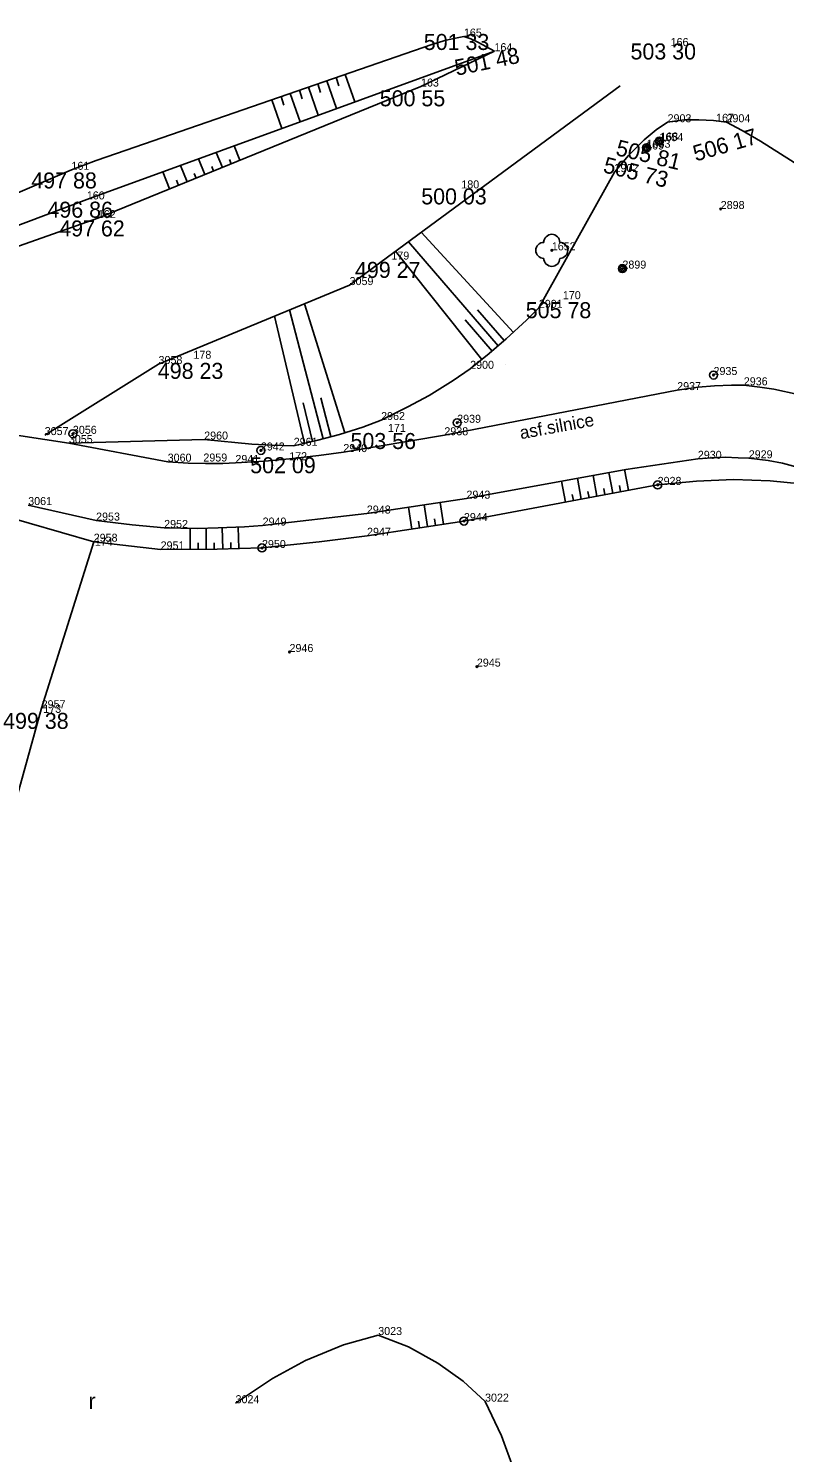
# Model space of a CAD drawing. Extents: x -559180 to -551373, y -1076947 to -1072071.
# Drawn here: x -553437.5 to -553390.3, y -1076547.4 to -1076458.4 of the extents above; entities that cross this region are included whole.
import ezdxf

# ---------------------------------------------------------------- set-up
doc = ezdxf.new("R2010")
doc.units = 0
for name, color, linetype in [('12_PLOTY', 7, 'Continuous'), ('17_KOMUNIKACE', 7, 'Continuous'), ('1_VODA_ZN', 7, 'Continuous'), ('20_EL_ZN', 7, 'Continuous'), ('26_SRAFY', 7, 'Continuous'), ('27_HRANA_PATA', 7, 'Continuous'), ('33', 7, 'Continuous'), ('34_ZELEN', 7, 'Continuous'), ('3_BODY', 7, 'Continuous'), ('45_ZN_KULTURY', 7, 'Continuous'), ('47_ZN_STAV_OBJ$', 7, 'Continuous'), ('52_POPIS_UCELOVY', 7, 'Continuous'), ('6_VYSKY', 7, 'Continuous')]:
    doc.layers.add(name, color=color, linetype=linetype)

# ---------------------------------------------------------------- blocks, each defined once
blk = doc.blocks.new('ROLE')
at = {"layer": '45_ZN_KULTURY'}
blk.add_text('r', height=1, dxfattribs=at).set_placement((0, 0.048))
blk = doc.blocks.new('STL')
at = {"layer": '34_ZELEN'}
blk.add_circle((0, 0), 0.05, dxfattribs=at)
for centre, start, end in [((0, 0.5), 0, 180), ((-0.5, 0), 90, 270), ((0.5, 0), 270, 90), ((0, -0.5), 180, 0)]:
    blk.add_arc(centre, 0.5, start, end, dxfattribs=at)
blk = doc.blocks.new('SLD')
at = {"layer": '20_EL_ZN'}
for radius in [0.25, 0.158, 0.05]:
    blk.add_circle((0, 0), radius, dxfattribs=at)
blk = doc.blocks.new('SL')
at = {"layer": '47_ZN_STAV_OBJ$'}
for radius in [0.25, 0.158, 0.05]:
    blk.add_circle((0, 0), radius, dxfattribs=at)
blk = doc.blocks.new('ME')
at = {"layer": '33'}
for radius in [0.25, 0.05]:
    blk.add_circle((0, 0), radius, dxfattribs=at)
blk = doc.blocks.new('POINT_DISPLAY')
blk.add_line((0, 0), (0, 0))
blk = doc.blocks.new('T')
at = {"layer": '6_VYSKY'}
blk.add_circle((0, 0), 0.05, dxfattribs=at)

msp = doc.modelspace()

# ---------------------------------------------------------------- linework, layer by layer
at = {"layer": '12_PLOTY'}
for p, q in [((-553443.39, -1076487.64), (-553433.47, -1076490.48)), ((-553433.47, -1076490.48), (-553436.72, -1076500.88)), ((-553436.72, -1076500.88), (-553439.01, -1076509.17))]:
    msp.add_line(p, q, dxfattribs=at)
at = {"layer": '17_KOMUNIKACE'}
for p, q in [((-553397.03, -1076481.01), (-553411.57, -1076483.83)), ((-553442.05, -1076483.27), (-553435.02, -1076484.32)), ((-553411.57, -1076483.83), (-553417.88, -1076484.88)), ((-553435.02, -1076484.32), (-553428.85, -1076485.48)), ((-553410.19, -1076487.79), (-553416.41, -1076488.72)), ((-553433.32, -1076489.16), (-553437.56, -1076488.19)), ((-553416.41, -1076488.72), (-553422.92, -1076489.47))]:
    msp.add_line(p, q, dxfattribs=at)
for points in [[(-553392.87, -1076480.71), (-553393.632, -1076480.699), (-553394.708, -1076480.742), (-553395.711, -1076480.83), (-553397.03, -1076481.01)], [(-553389.47, -1076481.28), (-553390.986, -1076480.961), (-553391.873, -1076480.83), (-553392.87, -1076480.71)], [(-553417.88, -1076484.88), (-553419.402, -1076485.096), (-553421.241, -1076485.307), (-553422.789, -1076485.445), (-553424.62, -1076485.56)], [(-553428.85, -1076485.48), (-553427.579, -1076485.569), (-553426.489, -1076485.598), (-553425.413, -1076485.598), (-553424.62, -1076485.56)], [(-553395.74, -1076485.3), (-553400.231, -1076485.964), (-553410.19, -1076487.79)], [(-553392.56, -1076485.27), (-553393.22, -1076485.23), (-553394.034, -1076485.208), (-553394.856, -1076485.23), (-553395.74, -1076485.3)], [(-553388.89, -1076486.06), (-553389.529, -1076485.83), (-553390.456, -1076485.571), (-553391.347, -1076485.415), (-553392.56, -1076485.27)], [(-553429.07, -1076489.62), (-553431.077, -1076489.419), (-553433.32, -1076489.16)], [(-553422.92, -1076489.47), (-553424.051, -1076489.55), (-553425.702, -1076489.616), (-553427.004, -1076489.652), (-553429.07, -1076489.62)]]:
    msp.add_lwpolyline(points, dxfattribs=at)
at = {"layer": '26_SRAFY'}
for p, q in [((-553419.299, -1076462.411), (-553419.481, -1076461.886)), ((-553418.307, -1076463.428), (-553418.908, -1076461.688)), ((-553418.156, -1076462.01), (-553418.335, -1076461.49)), ((-553417.168, -1076463.014), (-553417.762, -1076461.292)), ((-553421.724, -1076464.671), (-553422.344, -1076462.875)), ((-553421.586, -1076463.213), (-553421.772, -1076462.678)), ((-553420.585, -1076464.257), (-553421.199, -1076462.48)), ((-553420.443, -1076462.812), (-553420.626, -1076462.282)), ((-553419.446, -1076463.843), (-553420.053, -1076462.084)), ((-553425.816, -1076466.16), (-553425.433, -1076467.102)), ((-553424.701, -1076465.754), (-553424.334, -1076466.655)), ((-553428.047, -1076466.971), (-553427.63, -1076467.997)), ((-553426.932, -1076466.566), (-553426.531, -1076467.549)), ((-553426.1, -1076467.037), (-553425.982, -1076467.326)), ((-553424.996, -1076466.602), (-553424.883, -1076466.878)), ((-553429.163, -1076467.377), (-553428.728, -1076468.444)), ((-553428.307, -1076467.907), (-553428.179, -1076468.221)), ((-553427.203, -1076467.472), (-553427.08, -1076467.773)), ((-553413.82, -1076471.746), (-553408.207, -1076478.246)), ((-553413.013, -1076471.152), (-553407.263, -1076477.406)), ((-553414.626, -1076472.34), (-553409.235, -1076479.102)), ((-553421.241, -1076476), (-553419.134, -1076484.045)), ((-553420.31, -1076475.616), (-553417.784, -1076483.674)), ((-553409.494, -1076475.99), (-553407.829, -1076477.919)), ((-553422.172, -1076476.385), (-553420.295, -1076484.328)), ((-553410.269, -1076476.624), (-553408.586, -1076478.573)), ((-553419.289, -1076481.485), (-553418.651, -1076483.918)), ((-553420.38, -1076481.807), (-553419.811, -1076484.214)), ((-553400.313, -1076485.979), (-553400.072, -1076487.27)), ((-553404.247, -1076486.7), (-553404.004, -1076488.005)), ((-553403.264, -1076486.52), (-553403.021, -1076487.821)), ((-553402.28, -1076486.34), (-553402.038, -1076487.637)), ((-553401.297, -1076486.159), (-553401.055, -1076487.454)), ((-553403.585, -1076487.522), (-553403.512, -1076487.913)), ((-553402.602, -1076487.339), (-553402.529, -1076487.729)), ((-553401.619, -1076487.157), (-553401.546, -1076487.546)), ((-553400.636, -1076486.974), (-553400.563, -1076487.362)), ((-553413.817, -1076488.332), (-553413.611, -1076489.686)), ((-553412.828, -1076488.185), (-553412.623, -1076489.536)), ((-553411.839, -1076488.037), (-553411.634, -1076489.385)), ((-553425.444, -1076489.591), (-553425.403, -1076490.943)), ((-553424.444, -1076489.566), (-553424.404, -1076490.913)), ((-553413.179, -1076489.205), (-553413.117, -1076489.611)), ((-553412.19, -1076489.056), (-553412.128, -1076489.46)), ((-553427.443, -1076489.64), (-553427.441, -1076490.957)), ((-553426.444, -1076489.616), (-553426.441, -1076490.955)), ((-553426.942, -1076490.558), (-553426.941, -1076490.956)), ((-553425.942, -1076490.549), (-553425.941, -1076490.954)), ((-553424.916, -1076490.523), (-553424.903, -1076490.928))]:
    msp.add_line(p, q, dxfattribs=at)
at = {"layer": '27_HRANA_PATA'}
for p, q in [((-553433.9, -1076469.1), (-553408.44, -1076459.84)), ((-553413.03, -1076462.05), (-553408.44, -1076459.84)), ((-553417.49, -1076474.45), (-553400.591, -1076462.001)), ((-553433.21, -1076470.27), (-553413.03, -1076462.05)), ((-553405.67, -1076475.87), (-553400.94, -1076467.39)), ((-553463.88, -1076481.12), (-553433.21, -1076470.27)), ((-553429.42, -1076479.38), (-553417.49, -1076474.45)), ((-553436.53, -1076483.82), (-553429.42, -1076479.38)), ((-553426.57, -1076484.1), (-553435.02, -1076484.32)), ((-553398.25, -1076486.93), (-553410.35, -1076489.19)), ((-553410.35, -1076489.19), (-553416.4, -1076490.11)), ((-553429.29, -1076490.96), (-553433.47, -1076490.48))]:
    msp.add_line(p, q, dxfattribs=at)
for points in [[(-553434.86, -1076467.25), (-553433.317, -1076466.674), (-553431.449, -1076466.021), (-553412.346, -1076459.421), (-553411.452, -1076459.157), (-553410.87, -1076459.02), (-553410.35, -1076458.93)], [(-553408.44, -1076459.84), (-553409.48, -1076459.276), (-553409.914, -1076459.072), (-553410.35, -1076458.93)], [(-553400.94, -1076467.39), (-553400.062, -1076466.346), (-553399.102, -1076465.372), (-553398.346, -1076464.747), (-553397.63, -1076464.28)], [(-553397.63, -1076464.28), (-553396.601, -1076464.136), (-553395.685, -1076464.136), (-553394.769, -1076464.18), (-553393.95, -1076464.28)], [(-553393.95, -1076464.28), (-553392.973, -1076464.796), (-553391.824, -1076465.451), (-553388.712, -1076467.443), (-553387.47, -1076468.12)], [(-553457.79, -1076477), (-553456.687, -1076476.58), (-553455.534, -1076476.094), (-553434.86, -1076467.25)], [(-553457.63, -1076478.02), (-553455.672, -1076477.3), (-553433.9, -1076469.1)], [(-553409.96, -1076479.68), (-553408.766, -1076478.728), (-553407.704, -1076477.811), (-553406.439, -1076476.648), (-553405.67, -1076475.87)], [(-553415.52, -1076482.88), (-553413.848, -1076482.064), (-553412.517, -1076481.344), (-553411.012, -1076480.407), (-553409.96, -1076479.68)], [(-553420.98, -1076484.49), (-553419.482, -1076484.136), (-553418.123, -1076483.78), (-553416.662, -1076483.322), (-553415.52, -1076482.88)], [(-553426.57, -1076484.1), (-553423.597, -1076484.384), (-553422.332, -1076484.456), (-553420.98, -1076484.49)], [(-553389.3, -1076486.87), (-553391.22, -1076486.685), (-553393.511, -1076486.604), (-553395.831, -1076486.7), (-553398.25, -1076486.93)], [(-553416.4, -1076490.11), (-553419.389, -1076490.489), (-553422.96, -1076490.87)], [(-553422.96, -1076490.87), (-553425.76, -1076490.954), (-553429.29, -1076490.96)], [(-553415.7, -1076540.03), (-553417.878, -1076540.648), (-553420.25, -1076541.622), (-553422.303, -1076542.744), (-553424.61, -1076544.29)], [(-553409.03, -1076544.19), (-553410.395, -1076542.919), (-553411.982, -1076541.797), (-553413.802, -1076540.764), (-553415.7, -1076540.03)], [(-553406.42, -1076552.38), (-553406.79, -1076550.213), (-553407.265, -1076548.319), (-553408.008, -1076546.325), (-553409.03, -1076544.19)]]:
    msp.add_lwpolyline(points, dxfattribs=at)

# ---------------------------------------------------------------- block references
at = {"layer": '1_VODA_ZN'}
for p in [(-553410.35, -1076458.93), (-553408.44, -1076459.84), (-553397.44, -1076459.52), (-553413.03, -1076462.05), (-553397.63, -1076464.28), (-553394.6, -1076464.25), (-553393.95, -1076464.28), (-553398.14, -1076465.46), (-553398.09, -1076465.42), (-553398.97, -1076465.98), (-553398.94, -1076465.87), (-553434.86, -1076467.25), (-553400.94, -1076467.39), (-553433.9, -1076469.1), (-553410.51, -1076468.41), (-553394.31, -1076469.7), (-553433.21, -1076470.27), (-553404.86, -1076472.28), (-553414.88, -1076472.86), (-553400.45, -1076473.42), (-553417.49, -1076474.45), (-553404.17, -1076475.33), (-553405.67, -1076475.87), (-553429.42, -1076479.38), (-553427.24, -1076479.05), (-553409.96, -1076479.68), (-553407.759, -1076479.41), (-553394.76, -1076480.07), (-553397.03, -1076481.01), (-553392.87, -1076480.71), (-553415.52, -1076482.88), (-553410.77, -1076483.05), (-553436.53, -1076483.82), (-553434.77, -1076483.74), (-553426.57, -1076484.1), (-553415.09, -1076483.62), (-553411.57, -1076483.83), (-553435.02, -1076484.32), (-553423.03, -1076484.78), (-553420.98, -1076484.49), (-553417.88, -1076484.88), (-553428.85, -1076485.48), (-553426.62, -1076485.47), (-553424.62, -1076485.56), (-553421.26, -1076485.39), (-553395.74, -1076485.3), (-553392.56, -1076485.27), (-553398.25, -1076486.93), (-553410.19, -1076487.79), (-553433.32, -1076489.16), (-553422.92, -1076489.47), (-553416.41, -1076488.72), (-553410.35, -1076489.19), (-553433.47, -1076490.48), (-553429.07, -1076489.62), (-553416.4, -1076490.11), (-553433.4, -1076490.73), (-553429.29, -1076490.96), (-553422.96, -1076490.87), (-553421.24, -1076497.37), (-553409.54, -1076498.28), (-553436.72, -1076500.88), (-553436.62, -1076501.17), (-553415.7, -1076540.03), (-553424.61, -1076544.29), (-553409.03, -1076544.19)]:
    msp.add_blockref('POINT_DISPLAY', p, dxfattribs=at)
at = {"layer": '20_EL_ZN'}
for p in [(-553398.14, -1076465.46), (-553398.94, -1076465.87)]:
    msp.add_blockref('SLD', p, dxfattribs=at)
at = {"layer": '33'}
for p in [(-553394.76, -1076480.07), (-553410.77, -1076483.05), (-553434.77, -1076483.74), (-553423.03, -1076484.78), (-553398.25, -1076486.93), (-553410.35, -1076489.19), (-553422.96, -1076490.87)]:
    msp.add_blockref('ME', p, dxfattribs=at)
at = {"layer": '34_ZELEN'}
msp.add_blockref('STL', (-553404.86, -1076472.28), dxfattribs=at)
at = {"layer": '45_ZN_KULTURY'}
msp.add_blockref('ROLE', (-553433.794, -1076544.702), dxfattribs=at)
at = {"layer": '47_ZN_STAV_OBJ$'}
msp.add_blockref('SL', (-553400.45, -1076473.42), dxfattribs=at)
at = {"layer": '6_VYSKY'}
for p in [(-553394.31, -1076469.7), (-553421.24, -1076497.37), (-553409.54, -1076498.28)]:
    msp.add_blockref('T', p, dxfattribs=at)

# ---------------------------------------------------------------- texts
at = {"layer": '3_BODY'}
for s, p in [('165', (-553410.35, -1076458.93)), ('164', (-553408.44, -1076459.84)), ('166', (-553397.44, -1076459.52)), ('163', (-553413.03, -1076462.05)), ('2903', (-553397.63, -1076464.28)), ('167', (-553394.6, -1076464.25)), ('2904', (-553393.95, -1076464.28)), ('169', (-553398.97, -1076465.98)), ('1653', (-553398.94, -1076465.87)), ('1654', (-553398.14, -1076465.46)), ('168', (-553398.09, -1076465.42)), ('161', (-553434.86, -1076467.25)), ('2902', (-553400.94, -1076467.39)), ('180', (-553410.51, -1076468.41)), ('160', (-553433.9, -1076469.1)), ('162', (-553433.21, -1076470.27)), ('2898', (-553394.31, -1076469.7)), ('1652', (-553404.86, -1076472.28)), ('179', (-553414.88, -1076472.86)), ('2899', (-553400.45, -1076473.42)), ('3059', (-553417.49, -1076474.45)), ('2901', (-553405.67, -1076475.87)), ('170', (-553404.17, -1076475.33)), ('3058', (-553429.42, -1076479.38)), ('178', (-553427.24, -1076479.05)), ('2900', (-553409.96, -1076479.68)), ('2935', (-553394.76, -1076480.07)), ('2937', (-553397.03, -1076481.01)), ('2936', (-553392.87, -1076480.71)), ('2962', (-553415.52, -1076482.88)), ('3057', (-553436.53, -1076483.82)), ('3056', (-553434.77, -1076483.74)), ('171', (-553415.09, -1076483.62)), ('2938', (-553411.57, -1076483.83)), ('2939', (-553410.77, -1076483.05)), ('3055', (-553435.02, -1076484.32)), ('2960', (-553426.57, -1076484.1)), ('2961', (-553420.98, -1076484.49)), ('3060', (-553428.85, -1076485.48)), ('2959', (-553426.62, -1076485.47)), ('2941', (-553424.62, -1076485.56)), ('2942', (-553423.03, -1076484.78)), ('172', (-553421.26, -1076485.39)), ('2940', (-553417.88, -1076484.88)), ('2930', (-553395.74, -1076485.3)), ('2929', (-553392.56, -1076485.27)), ('2928', (-553398.25, -1076486.93)), ('3061', (-553437.56, -1076488.19)), ('2943', (-553410.19, -1076487.79)), ('2953', (-553433.32, -1076489.16)), ('2948', (-553416.41, -1076488.72)), ('2944', (-553410.35, -1076489.19)), ('2952', (-553429.07, -1076489.62)), ('2949', (-553422.92, -1076489.47)), ('2958', (-553433.47, -1076490.48)), ('174', (-553433.4, -1076490.73)), ('2951', (-553429.29, -1076490.96)), ('2950', (-553422.96, -1076490.87)), ('2947', (-553416.4, -1076490.11)), ('2946', (-553421.24, -1076497.37)), ('2945', (-553409.54, -1076498.28)), ('2957', (-553436.72, -1076500.88)), ('173', (-553436.62, -1076501.17)), ('3023', (-553415.7, -1076540.03)), ('3024', (-553424.61, -1076544.29)), ('3022', (-553409.03, -1076544.19))]:
    msp.add_text(s, height=0.5, dxfattribs=at).set_placement(p)
at = {"layer": '52_POPIS_UCELOVY'}
msp.add_text('asf.silnice', height=0.79997, rotation=10.38988, dxfattribs=at).set_placement((-553406.788, -1076484.08))
at = {"layer": '6_VYSKY'}
for s, p in [('501 33', (-553412.855, -1076459.766)), ('503 30', (-553399.945, -1076460.357)), ('500 55', (-553415.605, -1076463.284)), ('497 88', (-553437.365, -1076468.414)), ('500 03', (-553413.015, -1076469.41)), ('496 86', (-553436.358, -1076470.241)), ('497 62', (-553435.622, -1076471.411)), ('499 27', (-553417.152, -1076474.001)), ('505 78', (-553406.488, -1076476.517)), ('498 23', (-553429.465, -1076480.308)), ('503 56', (-553417.432, -1076484.69)), ('502 09', (-553423.695, -1076486.202)), ('499 38', (-553439.125, -1076502.17))]:
    msp.add_text(s, height=1, dxfattribs=at).set_placement(p)
for s, rotation, p in [('501 48', 11.61943, (-553410.812, -1076461.38)), ('506 17', 16.17363, (-553395.87, -1076466.738)), ('505 81', 346.49211, (-553400.921, -1076466.321)), ('505 73', 346.04431, (-553401.709, -1076467.394))]:
    msp.add_text(s, height=1, rotation=rotation, dxfattribs=at).set_placement(p)

doc.saveas('drawing.dxf')
